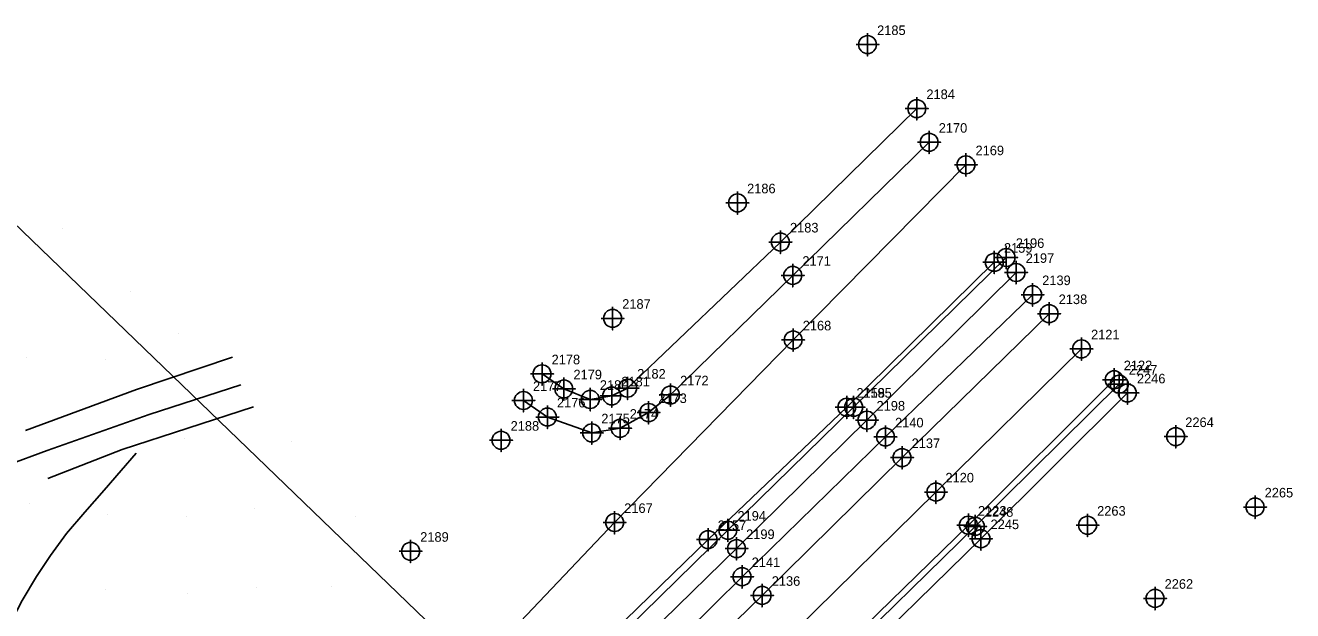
# Model space of a CAD drawing. Extents: x 1497074 to 1501343, y 481943 to 486114.
# Drawn here: x 1499348.3 to 1499678.8, y 485906.2 to 486058.9 of the extents above; entities that cross this region are included whole.
import ezdxf

# ---------------------------------------------------------------- set-up
doc = ezdxf.new("R2010")
doc.units = 0
for name, color, linetype in [('Exist DTM Breakline', 7, 'Continuous'), ('Exist DTM Breakline Cogo Number', 7, 'Continuous'), ('Exist DTM Breakline Cogo Point CELL', 7, 'Continuous'), ('Exist DTM Crownline', 7, 'Continuous'), ('Exist DTM Crownline Cogo Number', 7, 'Continuous'), ('Exist DTM Crownline Cogo Point CELL', 7, 'Continuous'), ('Exist DTM Regular Point CELL', 7, 'Continuous'), ('Exist DTM Regular Point Cogo Number', 7, 'Continuous'), ('Exist Roads EOP', 7, 'Continuous'), ('Exist Roads EOP Cogo Number', 7, 'Continuous'), ('Exist Roads EOP Cogo Point CELL', 7, 'Continuous'), ('Exist Roads EOP Other', 7, 'Continuous'), ('Exist Roads EOP Other Cogo Number', 7, 'Continuous'), ('Exist Roads EOP Other Cogo Point CELL', 7, 'Continuous'), ('PH Exist DTM Boundary', 7, 'Continuous'), ('PH Exist DTM Breakline', 7, 'Continuous'), ('PH Exist DTM Point', 7, 'Continuous')]:
    doc.layers.add(name, color=color, linetype=linetype)

msp = doc.modelspace()

# ---------------------------------------------------------------- linework, layer by layer
at = {"layer": 'Exist DTM Breakline'}
for points in [[(1499436.78, 485861.61), (1499469.14, 485894.66), (1499501.99, 485929.18), (1499548.56, 485976.82), (1499593.63, 486022.53)], [(1499450.91, 485851.21), (1499489.51, 485888.88), (1499526.38, 485924.71), (1499562.56, 485959.26), (1499601.03, 485997.08)], [(1499611.02, 485988.63), (1499572.64, 485951.5), (1499535.23, 485915.04), (1499498.31, 485878.46), (1499460.28, 485841.96)], [(1499633.61, 485965.28), (1499596.06, 485928.18), (1499558.55, 485891.46), (1499520.96, 485854.49), (1499507, 485839.38), (1499509.44, 485836.24), (1499512.95, 485838.62), (1499526.66, 485850.17)], [(1499510.78, 485840.7), (1499524.13, 485853.56), (1499560.39, 485888.6), (1499597.55, 485924.95), (1499635.73, 485962.99)]]:
    msp.add_lwpolyline(points, dxfattribs=at)
at = {"layer": 'Exist DTM Breakline Cogo Point CELL'}
for points in [[(1499593.63, 486025.53), (1499593.63, 486019.53), (1499593.63, 486022.53), (1499596.63, 486022.53), (1499590.63, 486022.53)], [(1499601.03, 486000.08), (1499601.03, 485994.08), (1499601.03, 485997.08), (1499604.03, 485997.08), (1499598.03, 485997.08)], [(1499611.02, 485991.63), (1499611.02, 485985.63), (1499611.02, 485988.63), (1499614.02, 485988.63), (1499608.02, 485988.63)], [(1499548.56, 485979.82), (1499548.56, 485973.82), (1499548.56, 485976.82), (1499551.56, 485976.82), (1499545.56, 485976.82)], [(1499633.61, 485968.28), (1499633.61, 485962.28), (1499633.61, 485965.28), (1499636.61, 485965.28), (1499630.61, 485965.28)], [(1499635.73, 485965.99), (1499635.73, 485959.99), (1499635.73, 485962.99), (1499638.73, 485962.99), (1499632.73, 485962.99)], [(1499562.56, 485962.26), (1499562.56, 485956.26), (1499562.56, 485959.26), (1499565.56, 485959.26), (1499559.56, 485959.26)], [(1499572.64, 485954.5), (1499572.64, 485948.5), (1499572.64, 485951.5), (1499575.64, 485951.5), (1499569.64, 485951.5)], [(1499501.99, 485932.18), (1499501.99, 485926.18), (1499501.99, 485929.18), (1499504.99, 485929.18), (1499498.99, 485929.18)], [(1499596.06, 485931.18), (1499596.06, 485925.18), (1499596.06, 485928.18), (1499599.06, 485928.18), (1499593.06, 485928.18)], [(1499526.38, 485927.71), (1499526.38, 485921.71), (1499526.38, 485924.71), (1499529.38, 485924.71), (1499523.38, 485924.71)], [(1499597.55, 485927.95), (1499597.55, 485921.95), (1499597.55, 485924.95), (1499600.55, 485924.95), (1499594.55, 485924.95)], [(1499535.23, 485918.04), (1499535.23, 485912.04), (1499535.23, 485915.04), (1499538.23, 485915.04), (1499532.23, 485915.04)]]:
    msp.add_lwpolyline(points, dxfattribs=at)
for centre in [(1499593.63, 486022.53), (1499601.03, 485997.08), (1499611.02, 485988.63), (1499548.56, 485976.82), (1499633.61, 485965.28), (1499635.73, 485962.99), (1499562.56, 485959.26), (1499572.64, 485951.5), (1499501.99, 485929.18), (1499596.06, 485928.18), (1499526.38, 485924.71), (1499597.55, 485924.95), (1499535.23, 485915.04)]:
    msp.add_circle(centre, 2.34, dxfattribs=at)
at = {"layer": 'Exist DTM Crownline'}
msp.add_lwpolyline([(1499398.21, 485750.96), (1499436.6, 485789.05), (1499474.51, 485827.13), (1499512.03, 485864.09), (1499549.01, 485900.93), (1499585.78, 485937.13), (1499623.76, 485974.48)], dxfattribs=at)
at = {"layer": 'Exist DTM Crownline Cogo Point CELL'}
for points in [[(1499623.76, 485977.48), (1499623.76, 485971.48), (1499623.76, 485974.48), (1499626.76, 485974.48), (1499620.76, 485974.48)], [(1499585.78, 485940.13), (1499585.78, 485934.13), (1499585.78, 485937.13), (1499588.78, 485937.13), (1499582.78, 485937.13)]]:
    msp.add_lwpolyline(points, dxfattribs=at)
for centre in [(1499623.76, 485974.48), (1499585.78, 485937.13)]:
    msp.add_circle(centre, 2.34, dxfattribs=at)
at = {"layer": 'Exist DTM Regular Point CELL'}
for points in [[(1499567.96, 486056.89), (1499567.96, 486050.89), (1499567.96, 486053.89), (1499570.96, 486053.89), (1499564.96, 486053.89)], [(1499534.04, 486015.59), (1499534.04, 486009.59), (1499534.04, 486012.59), (1499537.04, 486012.59), (1499531.04, 486012.59)], [(1499501.47, 485985.46), (1499501.47, 485979.46), (1499501.47, 485982.46), (1499504.47, 485982.46), (1499498.47, 485982.46)], [(1499472.37, 485953.64), (1499472.37, 485947.64), (1499472.37, 485950.64), (1499475.37, 485950.64), (1499469.37, 485950.64)], [(1499648.34, 485954.59), (1499648.34, 485948.59), (1499648.34, 485951.59), (1499651.34, 485951.59), (1499645.34, 485951.59)], [(1499669.05, 485936.22), (1499669.05, 485930.22), (1499669.05, 485933.22), (1499672.05, 485933.22), (1499666.05, 485933.22)], [(1499625.35, 485931.46), (1499625.35, 485925.46), (1499625.35, 485928.46), (1499628.35, 485928.46), (1499622.35, 485928.46)], [(1499448.78, 485924.66), (1499448.78, 485918.66), (1499448.78, 485921.66), (1499451.78, 485921.66), (1499445.78, 485921.66)], [(1499642.95, 485912.38), (1499642.95, 485906.38), (1499642.95, 485909.38), (1499645.95, 485909.38), (1499639.95, 485909.38)]]:
    msp.add_lwpolyline(points, dxfattribs=at)
for centre in [(1499567.96, 486053.89), (1499534.04, 486012.59), (1499501.47, 485982.46), (1499472.37, 485950.64), (1499648.34, 485951.59), (1499669.05, 485933.22), (1499625.35, 485928.46), (1499448.78, 485921.66), (1499642.95, 485909.38)]:
    msp.add_circle(centre, 2.34, dxfattribs=at)
at = {"layer": 'Exist Roads EOP'}
for points in [[(1499388.62, 485759.64), (1499428.13, 485799.16), (1499465.68, 485836.67), (1499502.95, 485873.53), (1499540.47, 485910.16), (1499576.96, 485946.11), (1499615.32, 485983.68)], [(1499632.29, 485966.43), (1499594.27, 485928.49), (1499557.18, 485892.28), (1499520.11, 485855.36), (1499505.63, 485840.59), (1499502.28, 485835.61), (1499490.62, 485824.11), (1499474.93, 485810.68), (1499444.71, 485780.47), (1499406.68, 485742.77)]]:
    msp.add_lwpolyline(points, dxfattribs=at)
at = {"layer": 'Exist Roads EOP Cogo Point CELL'}
for points in [[(1499615.32, 485986.68), (1499615.32, 485980.68), (1499615.32, 485983.68), (1499618.32, 485983.68), (1499612.32, 485983.68)], [(1499632.29, 485969.43), (1499632.29, 485963.43), (1499632.29, 485966.43), (1499635.29, 485966.43), (1499629.29, 485966.43)], [(1499576.96, 485949.11), (1499576.96, 485943.11), (1499576.96, 485946.11), (1499579.96, 485946.11), (1499573.96, 485946.11)], [(1499594.27, 485931.49), (1499594.27, 485925.49), (1499594.27, 485928.49), (1499597.27, 485928.49), (1499591.27, 485928.49)], [(1499540.47, 485913.16), (1499540.47, 485907.16), (1499540.47, 485910.16), (1499543.47, 485910.16), (1499537.47, 485910.16)]]:
    msp.add_lwpolyline(points, dxfattribs=at)
for centre in [(1499615.32, 485983.68), (1499632.29, 485966.43), (1499576.96, 485946.11), (1499594.27, 485928.49), (1499540.47, 485910.16)]:
    msp.add_circle(centre, 2.34, dxfattribs=at)
at = {"layer": 'Exist Roads EOP Other'}
for points in [[(1499483.05, 485967.97), (1499488.75, 485964.04), (1499495.63, 485961.3), (1499501.24, 485962.2), (1499505.38, 485964.24), (1499545.23, 486002.37), (1499580.81, 486037.18)], [(1499584.03, 486028.4), (1499548.46, 485993.67), (1499516.57, 485962.46), (1499510.87, 485957.87), (1499503.43, 485953.76), (1499496.02, 485952.56), (1499484.45, 485956.71), (1499478.2, 485961.03)], [(1499452.56, 485849.53), (1499491.73, 485888.12), (1499531.53, 485927.16), (1499564.34, 485959.26), (1499604.13, 485998.34)], [(1499606.72, 485994.43), (1499567.81, 485955.9), (1499533.79, 485922.37), (1499495.32, 485884.84), (1499456.23, 485846.34)]]:
    msp.add_lwpolyline(points, dxfattribs=at)
at = {"layer": 'Exist Roads EOP Other Cogo Point CELL'}
for points in [[(1499580.81, 486040.18), (1499580.81, 486034.18), (1499580.81, 486037.18), (1499583.81, 486037.18), (1499577.81, 486037.18)], [(1499584.03, 486031.4), (1499584.03, 486025.4), (1499584.03, 486028.4), (1499587.03, 486028.4), (1499581.03, 486028.4)], [(1499545.23, 486005.37), (1499545.23, 485999.37), (1499545.23, 486002.37), (1499548.23, 486002.37), (1499542.23, 486002.37)], [(1499604.13, 486001.34), (1499604.13, 485995.34), (1499604.13, 485998.34), (1499607.13, 485998.34), (1499601.13, 485998.34)], [(1499548.46, 485996.67), (1499548.46, 485990.67), (1499548.46, 485993.67), (1499551.46, 485993.67), (1499545.46, 485993.67)], [(1499606.72, 485997.43), (1499606.72, 485991.43), (1499606.72, 485994.43), (1499609.72, 485994.43), (1499603.72, 485994.43)], [(1499483.05, 485970.97), (1499483.05, 485964.97), (1499483.05, 485967.97), (1499486.05, 485967.97), (1499480.05, 485967.97)], [(1499488.75, 485967.04), (1499488.75, 485961.04), (1499488.75, 485964.04), (1499491.75, 485964.04), (1499485.75, 485964.04)], [(1499501.24, 485965.2), (1499501.24, 485959.2), (1499501.24, 485962.2), (1499504.24, 485962.2), (1499498.24, 485962.2)], [(1499505.38, 485967.24), (1499505.38, 485961.24), (1499505.38, 485964.24), (1499508.38, 485964.24), (1499502.38, 485964.24)], [(1499516.57, 485965.46), (1499516.57, 485959.46), (1499516.57, 485962.46), (1499519.57, 485962.46), (1499513.57, 485962.46)], [(1499478.2, 485964.03), (1499478.2, 485958.03), (1499478.2, 485961.03), (1499481.2, 485961.03), (1499475.2, 485961.03)], [(1499495.63, 485964.3), (1499495.63, 485958.3), (1499495.63, 485961.3), (1499498.63, 485961.3), (1499492.63, 485961.3)], [(1499564.34, 485962.26), (1499564.34, 485956.26), (1499564.34, 485959.26), (1499567.34, 485959.26), (1499561.34, 485959.26)], [(1499484.45, 485959.71), (1499484.45, 485953.71), (1499484.45, 485956.71), (1499487.45, 485956.71), (1499481.45, 485956.71)], [(1499510.87, 485960.87), (1499510.87, 485954.87), (1499510.87, 485957.87), (1499513.87, 485957.87), (1499507.87, 485957.87)], [(1499567.81, 485958.9), (1499567.81, 485952.9), (1499567.81, 485955.9), (1499570.81, 485955.9), (1499564.81, 485955.9)], [(1499496.02, 485955.56), (1499496.02, 485949.56), (1499496.02, 485952.56), (1499499.02, 485952.56), (1499493.02, 485952.56)], [(1499503.43, 485956.76), (1499503.43, 485950.76), (1499503.43, 485953.76), (1499506.43, 485953.76), (1499500.43, 485953.76)], [(1499531.53, 485930.16), (1499531.53, 485924.16), (1499531.53, 485927.16), (1499534.53, 485927.16), (1499528.53, 485927.16)], [(1499533.79, 485925.37), (1499533.79, 485919.37), (1499533.79, 485922.37), (1499536.79, 485922.37), (1499530.79, 485922.37)]]:
    msp.add_lwpolyline(points, dxfattribs=at)
for centre in [(1499580.81, 486037.18), (1499584.03, 486028.4), (1499545.23, 486002.37), (1499604.13, 485998.34), (1499548.46, 485993.67), (1499606.72, 485994.43), (1499483.05, 485967.97), (1499488.75, 485964.04), (1499505.38, 485964.24), (1499516.57, 485962.46), (1499478.2, 485961.03), (1499495.63, 485961.3), (1499501.24, 485962.2), (1499564.34, 485959.26), (1499484.45, 485956.71), (1499510.87, 485957.87), (1499567.81, 485955.9), (1499496.02, 485952.56), (1499503.43, 485953.76), (1499531.53, 485927.16), (1499533.79, 485922.37)]:
    msp.add_circle(centre, 2.34, dxfattribs=at)
at = {"layer": 'PH Exist DTM Boundary'}
msp.add_lwpolyline([(1499194.3, 485929.74), (1499565.8, 485594.67), (1499665.72, 485698.27), (1499305.84, 486045.38)], close=True, dxfattribs=at)
at = {"layer": 'PH Exist DTM Breakline'}
for points in [[(1499402.34, 485972.3), (1499377.32, 485963.9), (1499348.32, 485953.16)], [(1499404.5, 485965.12), (1499380.57, 485957.35), (1499353.96, 485947.98), (1499343.65, 485944.17)], [(1499354.15, 485940.7), (1499373.5, 485948.2), (1499407.83, 485959.39)], [(1499338.41, 485875.42), (1499338.43, 485880.26), (1499340.17, 485884.29), (1499341.34, 485888.91), (1499341.71, 485893.71), (1499342.78, 485898.91), (1499344.79, 485903.6), (1499347.49, 485908.81), (1499351.23, 485915.07), (1499354.84, 485920.58), (1499359.06, 485926.29), (1499363.76, 485931.87), (1499368.81, 485937.66), (1499373.27, 485942.79), (1499377.18, 485947.28)]]:
    msp.add_lwpolyline(points, dxfattribs=at)
at = {"layer": 'PH Exist DTM Point'}
for p, q in [((1499357.88, 486005.79), (1499357.88, 486005.79)), ((1499375.6, 485989.55), (1499375.6, 485989.55)), ((1499388.35, 485978.44), (1499388.35, 485978.44)), ((1499348.65, 485972.16), (1499348.65, 485972.16)), ((1499369.3, 485971.59), (1499369.3, 485971.59)), ((1499389.83, 485951.13), (1499389.83, 485951.13)), ((1499417.6, 485950.21), (1499417.6, 485950.21)), ((1499349.26, 485934.25), (1499349.26, 485934.25)), ((1499407.96, 485932.76), (1499407.96, 485932.76)), ((1499369.61, 485931.32), (1499369.61, 485931.32)), ((1499390.23, 485930.79), (1499390.23, 485930.79)), ((1499434.38, 485930.63), (1499434.38, 485930.63)), ((1499408.45, 485912.34), (1499408.45, 485912.34)), ((1499428.16, 485912.59), (1499428.16, 485912.59)), ((1499369.08, 485911.79), (1499369.08, 485911.79)), ((1499390.48, 485910.56), (1499390.48, 485910.56))]:
    msp.add_line(p, q, dxfattribs=at)

# ---------------------------------------------------------------- texts
at = {"layer": 'Exist DTM Breakline Cogo Number'}
for s, p in [('2169', (1499596.13, 486025.03)), ('2159', (1499603.53, 485999.58)), ('2139', (1499613.52, 485991.13)), ('2168', (1499551.06, 485979.32)), ('2247', (1499636.11, 485967.78)), ('2246', (1499638.23, 485965.49)), ('2158', (1499565.06, 485961.76)), ('2140', (1499575.14, 485954)), ('2167', (1499504.49, 485931.68)), ('2248', (1499598.56, 485930.68)), ('2157', (1499528.88, 485927.21)), ('2245', (1499600.05, 485927.45)), ('2141', (1499537.73, 485917.54))]:
    msp.add_text(s, height=2.5, dxfattribs=at).set_placement(p)
at = {"layer": 'Exist DTM Crownline Cogo Number'}
for s, p in [('2121', (1499626.26, 485976.98)), ('2120', (1499588.28, 485939.63))]:
    msp.add_text(s, height=2.5, dxfattribs=at).set_placement(p)
at = {"layer": 'Exist DTM Regular Point Cogo Number'}
for s, p in [('2185', (1499570.46, 486056.39)), ('2186', (1499536.54, 486015.09)), ('2187', (1499503.97, 485984.96)), ('2188', (1499474.87, 485953.14)), ('2264', (1499650.84, 485954.09)), ('2265', (1499671.55, 485935.72)), ('2263', (1499627.85, 485930.96)), ('2189', (1499451.28, 485924.16)), ('2262', (1499645.45, 485911.89))]:
    msp.add_text(s, height=2.5, dxfattribs=at).set_placement(p)
at = {"layer": 'Exist Roads EOP Cogo Number'}
for s, p in [('2138', (1499617.82, 485986.18)), ('2122', (1499634.79, 485968.93)), ('2137', (1499579.46, 485948.61)), ('2123', (1499596.77, 485930.99)), ('2136', (1499542.97, 485912.66))]:
    msp.add_text(s, height=2.5, dxfattribs=at).set_placement(p)
at = {"layer": 'Exist Roads EOP Other Cogo Number'}
for s, p in [('2184', (1499583.31, 486039.68)), ('2170', (1499586.53, 486030.9)), ('2183', (1499547.73, 486004.87)), ('2196', (1499606.63, 486000.84)), ('2171', (1499550.96, 485996.17)), ('2197', (1499609.22, 485996.93)), ('2178', (1499485.55, 485970.47)), ('2179', (1499491.25, 485966.54)), ('2182', (1499507.88, 485966.74)), ('2177', (1499480.7, 485963.53)), ('2180', (1499498.13, 485963.8)), ('2181', (1499503.74, 485964.7)), ('2172', (1499519.07, 485964.97)), ('2176', (1499486.95, 485959.21)), ('2173', (1499513.37, 485960.37)), ('2195', (1499566.84, 485961.76)), ('2174', (1499505.93, 485956.26)), ('2198', (1499570.31, 485958.4)), ('2175', (1499498.52, 485955.06)), ('2194', (1499534.03, 485929.66)), ('2199', (1499536.29, 485924.87))]:
    msp.add_text(s, height=2.5, dxfattribs=at).set_placement(p)

doc.saveas('drawing.dxf')
